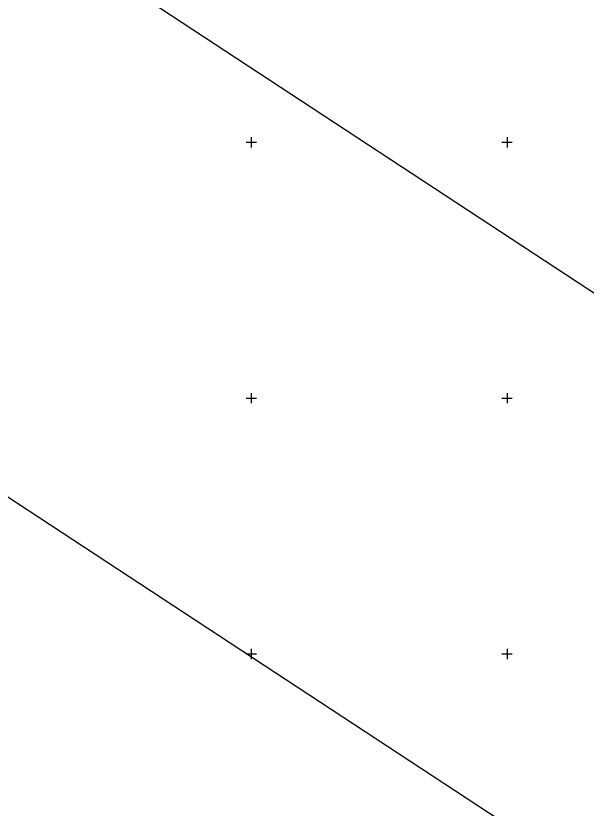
# Model space of a CAD drawing. Extents: x -711234 to -710007, y -1026313 to -1025448.
# Drawn here: x -710873 to -710817.3, y -1025815.1 to -1025737.6 of the extents above; entities that cross this region are included whole.
import ezdxf

# ---------------------------------------------------------------- set-up
doc = ezdxf.new("R2010")
doc.units = 0
doc.layers.add('Z_hektometricka_sit', color=7, linetype='Continuous')
doc.layers.add('Z_katastr_hranice', color=7, linetype='Continuous')

msp = doc.modelspace()

# ---------------------------------------------------------------- linework, layer by layer
at = {"layer": 'Z_hektometricka_sit'}
for p, q in [((-710850, -1025749.5), (-710850, -1025750.5)), ((-710825, -1025749.5), (-710825, -1025750.5)), ((-710850.5, -1025750), (-710849.5, -1025750)), ((-710825.5, -1025750), (-710824.5, -1025750)), ((-710850, -1025774.5), (-710850, -1025775.5)), ((-710825, -1025774.5), (-710825, -1025775.5)), ((-710850.5, -1025775), (-710849.5, -1025775)), ((-710825.5, -1025775), (-710824.5, -1025775)), ((-710850.5, -1025800), (-710849.5, -1025800)), ((-710850, -1025799.5), (-710850, -1025800.5)), ((-710825.5, -1025800), (-710824.5, -1025800)), ((-710825, -1025799.5), (-710825, -1025800.5))]:
    msp.add_line(p, q, dxfattribs=at)
at = {"layer": 'Z_katastr_hranice'}
for points in [[(-710562.13, -1025887.99), (-710589.73, -1025913.56), (-710735.59, -1025817.84), (-710881.46, -1025722.11)], [(-710294.572, -1026164.831), (-710311.64, -1026153.63), (-710458.83, -1026057.03), (-710606.03, -1025960.43), (-710753.23, -1025863.82), (-710900.43, -1025767.22)]]:
    msp.add_lwpolyline(points, dxfattribs=at)

doc.saveas('drawing.dxf')
